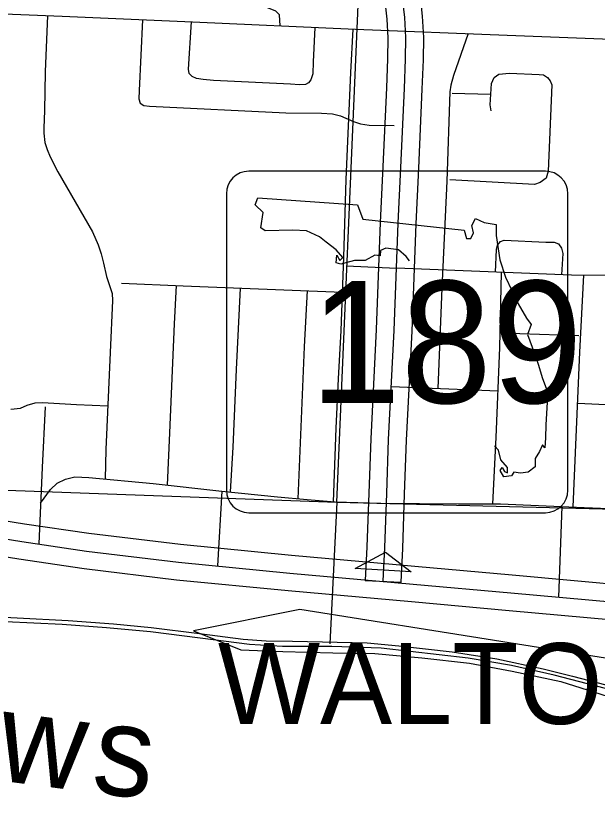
# Model space of a CAD drawing. Extents: x 1219626 to 1426462, y 456797 to 752399.
# Drawn here: x 1300305 to 1303541, y 515603 to 519958 of the extents above; entities that cross this region are included whole.
import ezdxf

# ---------------------------------------------------------------- set-up
doc = ezdxf.new("R2010")
doc.units = 0
for name, color, linetype in [('Cities Incorporated Area', 7, 'Continuous'), ('City Streets', 7, 'Continuous'), ('Culture Text', 7, 'Continuous'), ('Lakes and Ponds', 7, 'Continuous'), ('Masks', 7, 'Continuous'), ('Masks for Text', 7, 'Continuous'), ('Narrow River Creek and Branch and Slough Text', 7, 'Continuous'), ('Roadshilelds State Highways', 7, 'Continuous'), ('Section Lines', 7, 'Continuous'), ('State Route Divided Highway Outline and Fill', 7, 'Continuous'), ('State Routes Highway Center Lines', 7, 'Continuous'), ('US Route Divided Highway Outline and Fill', 7, 'Continuous'), ('US Routes Highway Center Lines', 7, 'Continuous')]:
    doc.layers.add(name, color=color, linetype=linetype)

msp = doc.modelspace()

# ---------------------------------------------------------------- linework, layer by layer
at = {"layer": 'Cities Incorporated Area'}
msp.add_lwpolyline([(1300027.2, 516621.6), (1300313.4, 516608), (1300597, 516593), (1300849.9, 516573.6), (1301058.9, 516553.2), (1301327.2, 516519.5), (1301570.1, 516488.1), (1301699.4, 516480.2), (1301844.9, 516476.8), (1302259.7, 516468.8), (1302436.9, 516452.3), (1302733.6, 516417.8), (1302981.4, 516378.8), (1303240.1, 516324), (1303402.5, 516282.8), (1303808.2, 516176.4)], dxfattribs=at)
at = {"layer": 'City Streets'}
for p, q in [((1302733.7, 519526.6), (1302946.1, 519521.4)), ((1302145.1, 518566), (1302423.8, 518553.4)), ((1303000.2, 518193.5), (1303438.5, 518177.6)), ((1302394.8, 517894.1), (1302988.9, 517870.7)), ((1301451.2, 517313.1), (1301428.6, 516895.9))]:
    msp.add_line(p, q, dxfattribs=at)
for points in [[(1301777.3, 519901.7), (1301773.6, 519963.1), (1301751.9, 519983), (1301642.7, 520027.2), (1301416.4, 520114.8), (1301312.4, 520151.2), (1301008.1, 520269.1), (1300533, 520454.6), (1300449.8, 520486.7), (1300335.3, 520549.1), (1300038, 520745.9), (1299933.1, 520813.5), (1299707.7, 520960), (1299144.2, 521326.8), (1298852.9, 521514.9), (1298581.5, 521693.5), (1298262.5, 521900.7), (1298201.8, 521947.5), (1298115.1, 522022), (1297698.1, 522446), (1297438.9, 522692.2)], [(1293729.1, 520243.5), (1294688.8, 520201), (1295587.8, 520163.8), (1296435.6, 520127.4), (1296771.1, 520116.1), (1297564.4, 520079.7), (1298581.3, 520037.2), (1299642.4, 519992.1), (1300563.1, 519954.8), (1301289.6, 519923.6), (1302196.4, 519882.9), (1303040, 519849.9), (1303618.2, 519827.4), (1303815.9, 519817.9), (1304134.9, 519792.7), (1304826.7, 519736.4), (1305210, 519703.7)], [(1300481.7, 519958.1), (1300469.9, 519645.1), (1300464.7, 519429.3), (1300462.1, 519334.8), (1300462.1, 519303.5), (1300467.3, 519252.4), (1300480.3, 519212.5), (1300496.8, 519171.8), (1300539.3, 519089.4), (1300732.6, 518754.8), (1300764.7, 518682.8), (1300780.3, 518633.4), (1300793.3, 518580.5), (1300809.8, 518506.8), (1300822.8, 518468.7), (1300841.8, 518411.5), (1300844.4, 518373.3), (1300830.6, 518084.6), (1300806.3, 517544.5), (1300803.5, 517379.3)], [(1301009.9, 519935.6), (1300991.8, 519542), (1300991, 519495.1), (1300997, 519470.9), (1301017.8, 519458.7), (1301049.9, 519455.3), (1301807.6, 519417.1), (1302006.1, 519416.2), (1302067.7, 519411.9), (1302112.8, 519400.6), (1302183.9, 519368.6), (1302223.7, 519356.4), (1302271.4, 519349.5), (1302410.1, 519346.9)], [(1301970.2, 519893), (1301960.2, 519700.6), (1301957.6, 519633.8), (1301948, 519601.8), (1301935, 519583.6), (1301916.8, 519574.9), (1301884.8, 519574), (1301834.5, 519577.5), (1301406.2, 519596.6), (1301349, 519602.6), (1301311.7, 519608.7), (1301287.4, 519619.1), (1301271, 519635.6), (1301265.8, 519659.9), (1301283.6, 519923.9)], [(1302073.6, 517253.2), (1302088.5, 517663.3), (1302100.6, 517937.3), (1302115.4, 518206.9), (1302131, 518614.3), (1302143.1, 519046.9), (1302170, 519642.5), (1302182.1, 519883.5)], [(1302821.6, 519858.5), (1302741.5, 519625.4), (1302725.9, 519571.6), (1302720.7, 519533.5), (1302704.2, 519037.6), (1302675.6, 518442), (1302653.7, 517883.9)], [(1302950.9, 519427.7), (1302944.8, 519461.5), (1302952.6, 519581.2), (1302966.5, 519613.3), (1302993.4, 519632.3), (1303052.3, 519638.4), (1303217.9, 519631.5), (1303242.2, 519629.7), (1303263.8, 519614.1), (1303278.6, 519595.1), (1303287.2, 519573.4), (1303268.2, 519093.1), (1303256.9, 519054.1), (1303223.1, 519028.9), (1303191, 519019.4), (1302721.1, 519045.4)], [(1302975.2, 518531.3), (1302979.9, 518657), (1302986, 518681.3), (1303003.3, 518701.2), (1303023.3, 518708.2), (1303254.7, 518697.8), (1303301.6, 518696.9), (1303325, 518688.2), (1303342.3, 518664), (1303348.4, 518634.5), (1303340.9, 518516.3)], [(1304108.2, 518510.4), (1303920.5, 518511.4), (1303397.8, 518514), (1302423.8, 518553.9)], [(1302960, 517242.6), (1302979.1, 517611.5), (1302998.1, 518111.7), (1303008.8, 518529.9)], [(1303406.8, 517224.5), (1303423.8, 517613.2), (1303443.7, 518084.8), (1303466.6, 518513.6)], [(1300893, 518469.6), (1301237.2, 518454.8), (1302123.5, 518420.4)], [(1301197.1, 518456.5), (1301186.9, 518243.3), (1301161.7, 517636.4), (1301147, 517346.3)], [(1301501, 517307.8), (1301515.4, 517557.5), (1301534.5, 517990.1), (1301556.3, 518442.4)], [(1301927.3, 518428), (1301909.9, 518115.8), (1301888.2, 517580.9), (1301874.7, 517270)], [(1300278.8, 517768.2), (1300331.6, 517774.3), (1300368.9, 517791.6), (1300413.1, 517802.9), (1300454.8, 517806.3), (1300642.9, 517795.1), (1300817.2, 517787.5)], [(1303431.8, 517802.7), (1304167.6, 517765.8), (1304795.1, 517745.8)], [(1300469.1, 517781.2), (1300452.6, 517444.8), (1300434, 517018.4)], [(1300443.9, 517245.6), (1300498.5, 517320.9), (1300535.8, 517357.3), (1300582.6, 517379.8), (1300634.6, 517391.1), (1300712.7, 517387.6), (1301070.7, 517354.7), (1301451.3, 517313.1), (1301761.7, 517280.1), (1301926.4, 517265.4), (1302083.3, 517252.4), (1302337.3, 517244.6)], [(1302337.3, 517244.6), (1302768.4, 517242.6), (1303002.5, 517242.6), (1303467.1, 517221.8), (1303695.1, 517211.4), (1303884.1, 517221.8), (1303986.4, 517227.9), (1304050.6, 517231.4), (1304606.7, 517210)], [(1303327.1, 516722.5), (1303343.2, 517177.2), (1303344.6, 517227.3)]]:
    msp.add_lwpolyline(points, dxfattribs=at)
at = {"layer": 'Lakes and Ponds'}
msp.add_lwpolyline([(1304573.1, 515961.8), (1304251.7, 516040.9), (1304143.6, 516068.2), (1303722.6, 516178.2), (1303301.3, 516288.7), (1303063.4, 516341.8), (1302823.1, 516382.9), (1302338.7, 516439.1), (1302064.2, 516448.8), (1301789.3, 516448.8), (1301606.8, 516459.2), (1301331.1, 516494.8), (1301055.3, 516529.4), (1300809.8, 516552.1), (1300563.9, 516569.5), (1300248.1, 516584.6)], dxfattribs=at)
at = {"layer": 'Masks'}
msp.add_lwpolyline([(1302363.4, 516972.1), (1302505.4, 516863), (1302193, 516882.5)], close=True, dxfattribs=at)
at = {"layer": 'Masks for Text'}
msp.add_lwpolyline([(1301295.3, 516534.7), (1301557.5, 516429.1), (1301791, 516419.5), (1302069.2, 516413.1), (1302302.6, 516409.9), (1302564.8, 516384.3), (1302830.3, 516355.5), (1303066.9, 516310.7), (1303338.7, 516253.1), (1303671.3, 516147.6), (1303987.9, 516074), (1304230.9, 516061.2), (1303760.8, 516355.5), (1302632, 516534.7), (1301886.9, 516653.1)], close=True, dxfattribs=at)
at = {"layer": 'Roadshilelds State Highways'}
for p, q in [((1303252.3, 519092.5), (1301602.3, 519092.5)), ((1301477.3, 518967.5), (1301477.3, 517317.5)), ((1303377.3, 517317.5), (1303377.3, 518967.5)), ((1301602.3, 517192.5), (1303252.3, 517192.5))]:
    msp.add_line(p, q, dxfattribs=at)
for points in [[(1302496.9, 518593.4), (1302477.2, 518618.7), (1302434.4, 518655), (1302365.1, 518664.9), (1302335.5, 518651.7), (1302332.2, 518622), (1302302.5, 518625.3), (1302249.8, 518595.6), (1302190.4, 518595.6), (1302114.6, 518575.8), (1302088.2, 518582.4), (1302091.5, 518625.3), (1302108, 518595.6), (1302124.5, 518612.1), (1302088.2, 518655), (1302032.2, 518697.9), (1301995.9, 518727.5), (1301923.4, 518760.5), (1301847.6, 518763.8), (1301692.7, 518760.5), (1301669.6, 518777), (1301682.8, 518862.8), (1301636.6, 518905.7), (1301653.1, 518945.2)], [(1301653.1, 518945.2), (1302206.9, 518905.7), (1302236.6, 518826.5), (1302800.3, 518763.8), (1302813.5, 518717.7), (1302836.5, 518717.7), (1302853, 518750.6), (1302843.1, 518790.2), (1302862.9, 518829.8), (1302912.4, 518806.7), (1302978.3, 518796.8), (1302978.3, 518734.1), (1302998.1, 518598.9), (1303031, 518503.3), (1303100.3, 518354.8), (1303146.4, 518275.7), (1303172.8, 518239.4), (1303153, 518183.3), (1303179.4, 518114.1), (1303212.3, 518018.4), (1303235.4, 517939.3), (1303261.8, 517870), (1303261.8, 517807.3), (1303255.2, 517682), (1303251.9, 517609.4), (1303248.6, 517553.4), (1303235.4, 517569.9), (1303218.9, 517533.6), (1303195.9, 517494), (1303195.9, 517447.8), (1303156.3, 517418.1), (1303113.4, 517411.5), (1303077.2, 517418.1), (1303064, 517398.3), (1303021.1, 517391.7), (1303001.4, 517428), (1303011.2, 517444.5), (1303024.4, 517421.4), (1303040.9, 517414.8), (1303040.9, 517444.5), (1303004.7, 517487.4), (1302991.5, 517540.2), (1302969, 517564.7)]]:
    msp.add_lwpolyline(points, dxfattribs=at)
for centre, start, end in [((1301602.3, 518967.5), 90, 180), ((1303252.3, 518967.5), 0, 90), ((1301602.3, 517317.5), 180, 270), ((1303252.3, 517317.5), 270, 0)]:
    msp.add_arc(centre, 125, start, end, dxfattribs=at)
at = {"layer": 'Section Lines'}
for p, q in [((1302091.2, 517251), (1302318.9, 522521)), ((1296751.9, 517443.3), (1302091.2, 517251)), ((1302091.2, 517251), (1302052.5, 516462.8)), ((1302091.2, 517251), (1307325.9, 517121.7))]:
    msp.add_line(p, q, dxfattribs=at)
at = {"layer": 'State Route Divided Highway Outline and Fill'}
msp.add_line((1302250.3, 516815.8), (1302450, 516806), dxfattribs=at)
for points in [[(1302450, 516806), (1302459.3, 516994.1), (1302469, 517295), (1302480.1, 517595.4), (1302510.2, 518202.2), (1302533.5, 518799), (1302548, 519109.3), (1302567.5, 519548.4), (1302573.3, 519712.8), (1302575.3, 519837.5), (1302569.2, 519955.3), (1302553.1, 520101)], [(1302354.8, 520074.8), (1302369.8, 519939.1), (1302375.3, 519833.9), (1302373.4, 519717.9), (1302367.6, 519556.3), (1302348.2, 519118.4), (1302333.7, 518807.6), (1302310.4, 518211), (1302280.3, 517604.1), (1302269.1, 517301.9), (1302259.4, 517002.3), (1302250.3, 516815.8)]]:
    msp.add_lwpolyline(points, dxfattribs=at)
at = {"layer": 'State Routes Highway Center Lines'}
msp.add_lwpolyline([(1302350.1, 516810.9), (1302359.4, 516998.2), (1302369.1, 517298.5), (1302380.2, 517599.7), (1302410.3, 518206.6), (1302433.6, 518803.3), (1302448.1, 519113.8), (1302467.5, 519552.4), (1302473.4, 519715.4), (1302475.3, 519835.7), (1302469.5, 519947.2), (1302454, 520087.9)], dxfattribs=at)
at = {"layer": 'US Route Divided Highway Outline and Fill'}
for points in [[(1300043, 517181.1), (1300353.8, 517131.3), (1300712.8, 517078.3), (1301222.3, 517016.7), (1301839.2, 516956), (1302525.8, 516895.1), (1303068.2, 516846.2), (1304080.8, 516754.9)], [(1304063.8, 516555.7), (1303050.3, 516647), (1302507.9, 516695.9), (1301820.6, 516756.8), (1301200.5, 516817.8), (1300686.1, 516880.1), (1300323.4, 516933.6), (1300010.3, 516983.8)]]:
    msp.add_lwpolyline(points, dxfattribs=at)
at = {"layer": 'US Routes Highway Center Lines'}
msp.add_lwpolyline([(1300026.6, 517082.5), (1300338.6, 517032.5), (1300699.4, 516979.2), (1301211.4, 516917.3), (1301829.9, 516856.4), (1302516.9, 516795.5), (1303059.2, 516746.6), (1304072.3, 516655.3)], dxfattribs=at)

# ---------------------------------------------------------------- texts
at = {"layer": 'Culture Text'}
msp.add_text('WALTON', height=450, rotation=0.0003, dxfattribs=at).set_placement((1301430.3, 516016.8))
at = {"layer": 'Narrow River Creek and Branch and Slough Text'}
for s, rotation, p in [('w', 352.5319, (1300188.5, 515705.4)), ('s', 353.6477, (1300719.4, 515636))]:
    msp.add_text(s, height=500, rotation=rotation, dxfattribs=at).set_placement(p)
at = {"layer": 'Roadshilelds State Highways'}
msp.add_text('189', height=680, dxfattribs=at).set_placement((1301942.2, 517802.5))

doc.saveas('drawing.dxf')
